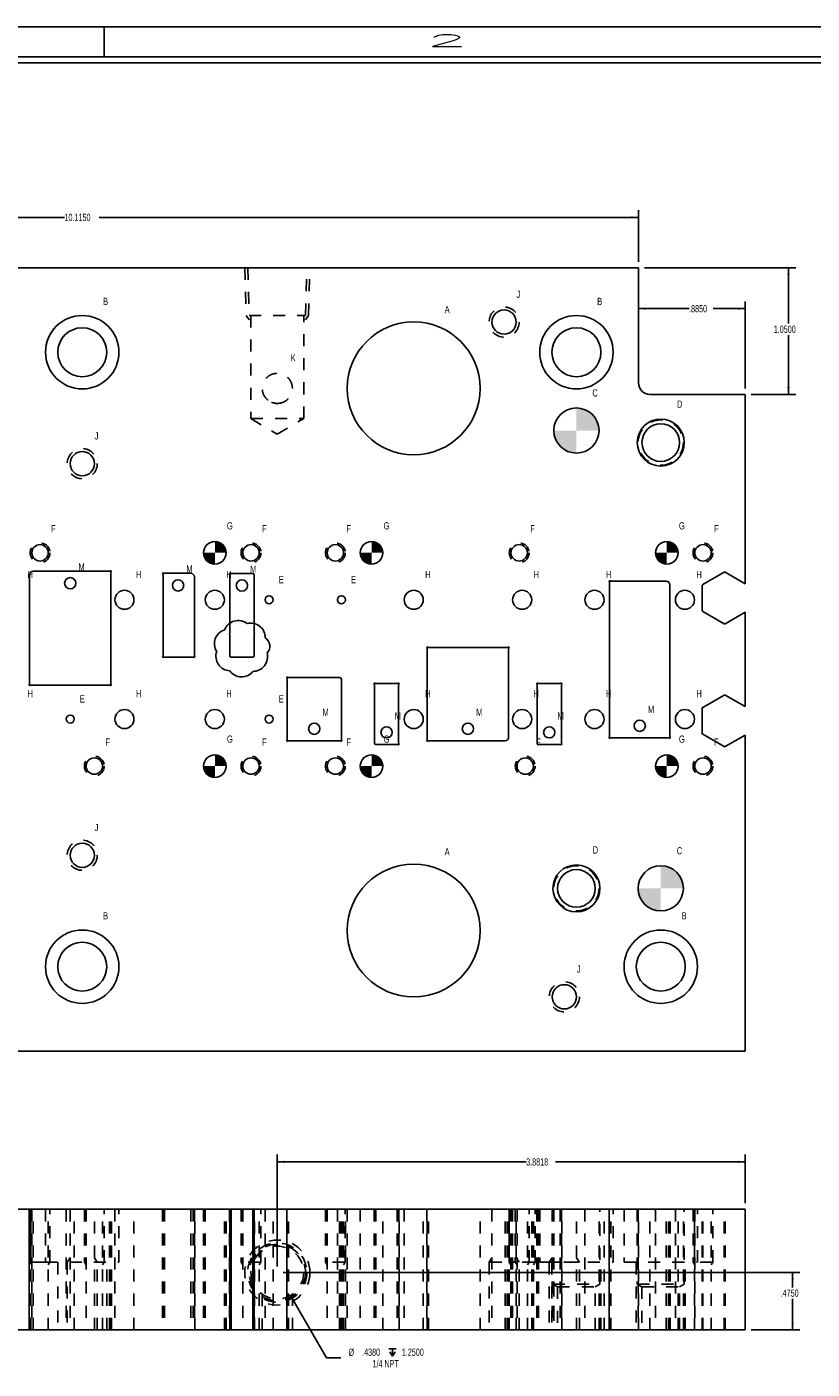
# Model space of a CAD drawing. Header units: inches. Extents: x 1880 to 2363, y -453 to -54.
# Tile 792 of 1056: x 2042 to 2049, y -119 to -108. Entities that reach past the tile are written whole.
import ezdxf

# ---------------------------------------------------------------- set-up
doc = ezdxf.new("R2010")
doc.units = ezdxf.units.IN
doc.header["$LTSCALE"] = 0.5
doc.header["$MEASUREMENT"] = 0
doc.linetypes.add('HIDDEN', pattern=[0.225, 0.15, -0.075])
for name, color, linetype in [('SID-M-D', 42, 'Continuous'), ('SID-M-F', 202, 'Continuous'), ('SID-M-H', 4, 'HIDDEN'), ('SID-M-M', 233, 'Continuous'), ('SID-M-S', 105, 'Continuous'), ('SID-M-S2', 1, 'Continuous')]:
    doc.layers.add(name, color=color, linetype=linetype)
doc.styles.add('R', font='ROMAND.SHX')
doc.styles.add('SLDTEXTSTYLE0', font='TXT', dxfattribs={"width": 0.595745})

# ---------------------------------------------------------------- blocks, each defined once
blk = doc.blocks.new('*U9')
at = {"layer": 'SID-M-S'}
for p, q in [((0, 22.55), (-34, 22.55)), ((-11, 22.55), (-11, 22.3)), ((0, 22.3), (-34, 22.3)), ((0, 22.25), (-34, 22.25))]:
    blk.add_line(p, q, dxfattribs=at)
at = {"layer": 'SID-M-D', "style": 'R', "width": 4}
blk.add_text('2', height=0.1, dxfattribs=at).set_placement((-8.327, 22.386))
blk = doc.blocks.new('SW_SYMBOL_HOLE_DEPTH')
at = {"layer": 'SID-M-D', "color": 0}
for p, q in [((0, 34.4), (31.5, 34.4)), ((3.9, 21.9), (15.7, 3)), ((15.7, 34.4), (15.7, 3)), ((27.6, 21.9), (15.7, 3))]:
    blk.add_line(p, q, dxfattribs=at)

msp = doc.modelspace()

# ---------------------------------------------------------------- hatches: boundary and pattern name
at = {"layer": 'SID-M-F'}
h = msp.add_hatch(color=256, dxfattribs=at)
edge = h.paths.add_edge_path(flags=0)
edge.add_arc((2046.86556, -111.25237), 0.1875, 0, 90)
edge.add_line((2046.86556, -111.06487), (2046.86556, -111.25237))
edge.add_line((2046.86556, -111.25237), (2047.05306, -111.25237))
h = msp.add_hatch(color=256, dxfattribs=at)
edge = h.paths.add_edge_path(flags=0)
edge.add_arc((2046.86556, -111.25237), 0.1875, 180, 270)
edge.add_line((2046.86556, -111.43987), (2046.86556, -111.25237))
edge.add_line((2046.86556, -111.25237), (2046.67806, -111.25237))
h = msp.add_hatch(color=256, dxfattribs=at)
edge = h.paths.add_edge_path(flags=0)
edge.add_arc((2043.86556, -112.26727), 0.09375, 0, 90)
edge.add_line((2043.86556, -112.17352), (2043.86556, -112.26727))
edge.add_line((2043.86556, -112.26727), (2043.95931, -112.26727))
h = msp.add_hatch(color=256, dxfattribs=at)
edge = h.paths.add_edge_path(flags=0)
edge.add_arc((2045.16556, -112.26727), 0.09375, 0, 90)
edge.add_line((2045.16556, -112.17352), (2045.16556, -112.26727))
edge.add_line((2045.16556, -112.26727), (2045.25931, -112.26727))
h = msp.add_hatch(color=256, dxfattribs=at)
edge = h.paths.add_edge_path(flags=0)
edge.add_arc((2047.61556, -112.26727), 0.09375, 0, 90)
edge.add_line((2047.61556, -112.17352), (2047.61556, -112.26727))
edge.add_line((2047.61556, -112.26727), (2047.70931, -112.26727))
h = msp.add_hatch(color=256, dxfattribs=at)
edge = h.paths.add_edge_path(flags=0)
edge.add_arc((2043.86556, -112.26727), 0.09375, 180, 270)
edge.add_line((2043.86556, -112.36102), (2043.86556, -112.26727))
edge.add_line((2043.86556, -112.26727), (2043.77181, -112.26727))
h = msp.add_hatch(color=256, dxfattribs=at)
edge = h.paths.add_edge_path(flags=0)
edge.add_arc((2045.16556, -112.26727), 0.09375, 180, 270)
edge.add_line((2045.16556, -112.36102), (2045.16556, -112.26727))
edge.add_line((2045.16556, -112.26727), (2045.07181, -112.26727))
h = msp.add_hatch(color=256, dxfattribs=at)
edge = h.paths.add_edge_path(flags=0)
edge.add_arc((2047.61556, -112.26727), 0.09375, 180, 270)
edge.add_line((2047.61556, -112.36102), (2047.61556, -112.26727))
edge.add_line((2047.61556, -112.26727), (2047.52181, -112.26727))
h = msp.add_hatch(color=256, dxfattribs=at)
edge = h.paths.add_edge_path(flags=0)
edge.add_arc((2043.86556, -114.03747), 0.09375, 0, 90)
edge.add_line((2043.86556, -113.94372), (2043.86556, -114.03747))
edge.add_line((2043.86556, -114.03747), (2043.95931, -114.03747))
h = msp.add_hatch(color=256, dxfattribs=at)
edge = h.paths.add_edge_path(flags=0)
edge.add_arc((2045.16556, -114.03747), 0.09375, 0, 90)
edge.add_line((2045.16556, -113.94372), (2045.16556, -114.03747))
edge.add_line((2045.16556, -114.03747), (2045.25931, -114.03747))
h = msp.add_hatch(color=256, dxfattribs=at)
edge = h.paths.add_edge_path(flags=0)
edge.add_arc((2047.61556, -114.03747), 0.09375, 0, 90)
edge.add_line((2047.61556, -113.94372), (2047.61556, -114.03747))
edge.add_line((2047.61556, -114.03747), (2047.70931, -114.03747))
h = msp.add_hatch(color=256, dxfattribs=at)
edge = h.paths.add_edge_path(flags=0)
edge.add_arc((2043.86556, -114.03747), 0.09375, 180, 270)
edge.add_line((2043.86556, -114.13122), (2043.86556, -114.03747))
edge.add_line((2043.86556, -114.03747), (2043.77181, -114.03747))
h = msp.add_hatch(color=256, dxfattribs=at)
edge = h.paths.add_edge_path(flags=0)
edge.add_arc((2045.16556, -114.03747), 0.09375, 180, 270)
edge.add_line((2045.16556, -114.13122), (2045.16556, -114.03747))
edge.add_line((2045.16556, -114.03747), (2045.07181, -114.03747))
h = msp.add_hatch(color=256, dxfattribs=at)
edge = h.paths.add_edge_path(flags=0)
edge.add_arc((2047.61556, -114.03747), 0.09375, 180, 270)
edge.add_line((2047.61556, -114.13122), (2047.61556, -114.03747))
edge.add_line((2047.61556, -114.03747), (2047.52181, -114.03747))
h = msp.add_hatch(color=256, dxfattribs=at)
edge = h.paths.add_edge_path(flags=0)
edge.add_arc((2047.56556, -115.05237), 0.1875, 0, 90)
edge.add_line((2047.56556, -114.86487), (2047.56556, -115.05237))
edge.add_line((2047.56556, -115.05237), (2047.75306, -115.05237))
h = msp.add_hatch(color=256, dxfattribs=at)
edge = h.paths.add_edge_path(flags=0)
edge.add_arc((2047.56556, -115.05237), 0.1875, 180, 270)
edge.add_line((2047.56556, -115.23987), (2047.56556, -115.05237))
edge.add_line((2047.56556, -115.05237), (2047.37806, -115.05237))

# ---------------------------------------------------------------- linework, layer by layer
at = {"color": 0, "linetype": 'Continuous', "lineweight": 0}
for centre, radius in [((2046.86556, -111.25237), 0.1875), ((2043.86556, -112.26727), 0.09375), ((2045.16556, -112.26727), 0.09375), ((2047.61556, -112.26727), 0.09375), ((2043.86556, -114.03747), 0.09375), ((2045.16556, -114.03747), 0.09375), ((2047.61556, -114.03747), 0.09375), ((2047.56556, -115.05237), 0.1875)]:
    msp.add_circle(centre, radius, dxfattribs=at)
at = {"layer": 'SID-M-D'}
for p, q in [((2037.26556, -109.4834), (2042.618, -109.4834)), ((2047.38056, -109.4834), (2042.90617, -109.4834)), ((2047.38056, -109.85237), (2047.38056, -109.4234)), ((2047.43056, -109.90237), (2048.68468, -109.90237)), ((2048.62468, -109.90237), (2048.62468, -110.36439)), ((2047.38056, -110.24077), (2047.80014, -110.24077)), ((2048.26556, -110.24077), (2047.99964, -110.24077)), ((2048.26556, -110.90237), (2048.26556, -110.18077)), ((2048.62468, -110.95237), (2048.62468, -110.45964)), ((2048.31556, -110.95237), (2048.68468, -110.95237)), ((2044.38379, -118.19095), (2044.38379, -117.26225)), ((2048.26556, -117.66595), (2048.26556, -117.26225)), ((2044.38379, -117.32225), (2046.44849, -117.32225)), ((2048.26556, -117.32225), (2046.69232, -117.32225)), ((2044.43379, -118.24095), (2048.71926, -118.24095)), ((2048.65926, -118.24095), (2048.65926, -118.36389)), ((2044.49329, -118.43061), (2044.79292, -118.94958)), ((2048.65926, -118.71595), (2048.65926, -118.45914)), ((2048.31556, -118.71595), (2048.71926, -118.71595)), ((2044.79292, -118.94958), (2044.91167, -118.94958))]:
    msp.add_line(p, q, dxfattribs=at)
for points in [[(2047.38056, -109.4834), (2047.32056, -109.47416), (2047.32056, -109.49263)], [(2048.62468, -109.90237), (2048.61545, -109.96237), (2048.63391, -109.96237)], [(2047.38056, -110.24077), (2047.44056, -110.25), (2047.44056, -110.23154)], [(2048.26556, -110.24077), (2048.20556, -110.23154), (2048.20556, -110.25)], [(2048.62468, -110.95237), (2048.63391, -110.89237), (2048.61545, -110.89237)], [(2044.38379, -117.32225), (2044.44379, -117.33148), (2044.44379, -117.31302)], [(2048.26556, -117.32225), (2048.20556, -117.31302), (2048.20556, -117.33148)], [(2048.65926, -118.24095), (2048.65003, -118.30095), (2048.6685, -118.30095)], [(2044.49329, -118.43061), (2044.5153, -118.48718), (2044.53128, -118.47795)], [(2048.65926, -118.71595), (2048.6685, -118.65595), (2048.65003, -118.65595)]]:
    msp.add_solid(points, dxfattribs=at)
at = {"layer": 'SID-M-H'}
for p, q in [((2044.11379, -109.90237), (2044.1256, -110.29687)), ((2044.13798, -109.90237), (2044.14979, -110.29687)), ((2044.61779, -110.29687), (2044.62961, -109.90237)), ((2044.64198, -110.29687), (2044.65379, -109.90237)), ((2044.1256, -110.29687), (2044.15087, -110.33315)), ((2044.14979, -110.29687), (2044.61779, -110.29687)), ((2044.16479, -110.29687), (2044.16479, -111.15237)), ((2044.60279, -111.15237), (2044.60279, -110.29687)), ((2044.61671, -110.33315), (2044.64198, -110.29687)), ((2044.50879, -110.90237), (2044.50869, -110.90748)), ((2044.16479, -111.15237), (2044.60279, -111.15237)), ((2044.16479, -111.15237), (2044.38379, -111.28396)), ((2044.38379, -111.28396), (2044.60279, -111.15237)), ((2042.32418, -117.71595), (2042.32418, -118.71595)), ((2042.32612, -118.71595), (2042.32612, -117.71595)), ((2042.32806, -118.71595), (2042.32806, -117.71595)), ((2042.33356, -117.71595), (2042.33356, -118.15595)), ((2042.3346, -118.71595), (2042.3346, -117.71595)), ((2042.33902, -118.71595), (2042.33902, -117.71595)), ((2042.34756, -117.71595), (2042.34756, -118.71595)), ((2042.35806, -118.71595), (2042.35806, -117.71595)), ((2042.46106, -117.71595), (2042.46106, -118.15595)), ((2042.48356, -118.71595), (2042.48356, -117.71595)), ((2042.49756, -118.15595), (2042.49756, -117.71595)), ((2042.63206, -117.71595), (2042.63206, -118.71595)), ((2042.66506, -117.71595), (2042.66506, -118.71595)), ((2042.69906, -118.71595), (2042.69906, -117.71595)), ((2042.78356, -117.71595), (2042.78356, -118.15595)), ((2042.79756, -117.71595), (2042.79756, -118.71595)), ((2042.86606, -118.71595), (2042.86606, -117.71595)), ((2042.93356, -118.71595), (2042.93356, -117.71595)), ((2042.94756, -118.15595), (2042.94756, -117.71595)), ((2042.99211, -118.71595), (2042.99211, -117.71595)), ((2042.99211, -118.71595), (2042.99211, -117.71595)), ((2042.99653, -118.71595), (2042.99653, -117.71595)), ((2042.99653, -118.71595), (2042.99653, -117.71595)), ((2043.00306, -118.71595), (2043.00306, -117.71595)), ((2043.005, -118.71595), (2043.005, -117.71595)), ((2043.005, -118.71595), (2043.005, -117.71595)), ((2043.00694, -118.71595), (2043.00694, -117.71595)), ((2043.03656, -117.71595), (2043.03656, -118.71595)), ((2043.07006, -118.15595), (2043.07006, -117.71595)), ((2043.19456, -118.71595), (2043.19456, -117.71595)), ((2043.43168, -117.71595), (2043.43168, -118.71595)), ((2043.43362, -117.71595), (2043.43362, -118.71595)), ((2043.43362, -117.71595), (2043.43362, -118.71595)), ((2043.43556, -117.71595), (2043.43556, -118.71595)), ((2043.4421, -117.71595), (2043.4421, -118.71595)), ((2043.4421, -117.71595), (2043.4421, -118.71595)), ((2043.44652, -117.71595), (2043.44652, -118.71595)), ((2043.44652, -117.71595), (2043.44652, -118.71595)), ((2043.66556, -117.71595), (2043.66556, -118.71595)), ((2043.68461, -117.71595), (2043.68461, -118.71595)), ((2043.68903, -117.71595), (2043.68903, -118.71595)), ((2043.69556, -117.71595), (2043.69556, -118.71595)), ((2043.6975, -117.71595), (2043.6975, -118.71595)), ((2043.69944, -118.71595), (2043.69944, -117.71595)), ((2043.77181, -117.71595), (2043.77181, -118.71595)), ((2043.78656, -117.71595), (2043.78656, -118.71595)), ((2043.94456, -118.71595), (2043.94456, -117.71595)), ((2043.95931, -118.71595), (2043.95931, -117.71595)), ((2043.98668, -117.71595), (2043.98668, -118.71595)), ((2043.98862, -117.71595), (2043.98862, -118.71595)), ((2043.98862, -117.71595), (2043.98862, -118.71595)), ((2043.99056, -118.71595), (2043.99056, -117.71595)), ((2043.9971, -117.71595), (2043.9971, -118.71595)), ((2044.00056, -118.71595), (2044.00056, -117.71595)), ((2044.00152, -117.71595), (2044.00152, -118.71595)), ((2044.08356, -117.71595), (2044.08356, -118.15595)), ((2044.09756, -117.71595), (2044.09756, -118.71595)), ((2044.18056, -118.71595), (2044.18056, -117.71595)), ((2044.18056, -117.71595), (2044.18056, -118.71595)), ((2044.19056, -118.71595), (2044.19056, -117.71595)), ((2044.1925, -117.71595), (2044.1925, -118.71595)), ((2044.19444, -118.71595), (2044.19444, -117.71595)), ((2044.23356, -118.71595), (2044.23356, -117.71595)), ((2044.24756, -118.15595), (2044.24756, -117.71595)), ((2044.28206, -117.71595), (2044.28206, -118.71595)), ((2044.34906, -118.71595), (2044.34906, -117.71595)), ((2044.46168, -117.71595), (2044.46168, -118.71595)), ((2044.46362, -118.71595), (2044.46362, -117.71595)), ((2044.46362, -118.71595), (2044.46362, -117.71595)), ((2044.46556, -118.71595), (2044.46556, -117.71595)), ((2044.4721, -118.71595), (2044.4721, -117.71595)), ((2044.4721, -118.71595), (2044.4721, -117.71595)), ((2044.47652, -118.71595), (2044.47652, -117.71595)), ((2044.47652, -118.71595), (2044.47652, -117.71595)), ((2044.78356, -117.71595), (2044.78356, -118.15595)), ((2044.79756, -117.71595), (2044.79756, -118.71595)), ((2044.88206, -117.71595), (2044.88206, -118.71595)), ((2044.90056, -118.71595), (2044.90056, -117.71595)), ((2044.90461, -118.71595), (2044.90461, -117.71595)), ((2044.90903, -118.71595), (2044.90903, -117.71595)), ((2044.91556, -118.71595), (2044.91556, -117.71595)), ((2044.9175, -118.71595), (2044.9175, -117.71595)), ((2044.91944, -118.71595), (2044.91944, -117.71595)), ((2044.93356, -118.71595), (2044.93356, -117.71595)), ((2044.94756, -118.15595), (2044.94756, -117.71595)), ((2044.94906, -118.71595), (2044.94906, -117.71595)), ((2044.96438, -117.71595), (2044.96438, -118.71595)), ((2045.07181, -117.71595), (2045.07181, -118.71595)), ((2045.18668, -117.71595), (2045.18668, -118.71595)), ((2045.18862, -117.71595), (2045.18862, -118.71595)), ((2045.19056, -117.71595), (2045.19056, -118.71595)), ((2045.1971, -117.71595), (2045.1971, -118.71595)), ((2045.20056, -117.71595), (2045.20056, -118.71595)), ((2045.20152, -117.71595), (2045.20152, -118.71595)), ((2045.25931, -118.71595), (2045.25931, -117.71595)), ((2045.37961, -117.71595), (2045.37961, -118.71595)), ((2045.37961, -117.71595), (2045.37961, -118.71595)), ((2045.38403, -117.71595), (2045.38403, -118.71595)), ((2045.38403, -117.71595), (2045.38403, -118.71595)), ((2045.39056, -117.71595), (2045.39056, -118.71595)), ((2045.3925, -117.71595), (2045.3925, -118.71595)), ((2045.3925, -117.71595), (2045.3925, -118.71595)), ((2045.39444, -118.71595), (2045.39444, -117.71595)), ((2045.43656, -117.71595), (2045.43656, -118.71595)), ((2045.59456, -118.71595), (2045.59456, -117.71595)), ((2045.62418, -117.71595), (2045.62418, -118.71595)), ((2045.62612, -118.71595), (2045.62612, -117.71595)), ((2045.62612, -118.71595), (2045.62612, -117.71595)), ((2045.62806, -118.71595), (2045.62806, -117.71595)), ((2045.6346, -118.71595), (2045.6346, -117.71595)), ((2045.6346, -118.71595), (2045.6346, -117.71595)), ((2045.63902, -118.71595), (2045.63902, -117.71595)), ((2045.63902, -118.71595), (2045.63902, -117.71595)), ((2046.06674, -118.71595), (2046.06674, -117.71595)), ((2046.16506, -117.71595), (2046.16506, -118.71595)), ((2046.27306, -118.71595), (2046.27306, -117.71595)), ((2046.29211, -118.71595), (2046.29211, -117.71595)), ((2046.29653, -118.71595), (2046.29653, -117.71595)), ((2046.30306, -118.71595), (2046.30306, -117.71595)), ((2046.305, -118.71595), (2046.305, -117.71595)), ((2046.30694, -118.71595), (2046.30694, -117.71595)), ((2046.30856, -117.71595), (2046.30856, -118.15595)), ((2046.32256, -117.71595), (2046.32256, -118.71595)), ((2046.33656, -117.71595), (2046.33656, -118.71595)), ((2046.35856, -117.71595), (2046.35856, -118.15595)), ((2046.36606, -118.71595), (2046.36606, -117.71595)), ((2046.37256, -117.71595), (2046.37256, -118.71595)), ((2046.45856, -118.71595), (2046.45856, -117.71595)), ((2046.47256, -118.15595), (2046.47256, -117.71595)), ((2046.49456, -118.71595), (2046.49456, -117.71595)), ((2046.50856, -118.71595), (2046.50856, -117.71595)), ((2046.52256, -118.15595), (2046.52256, -117.71595)), ((2046.53668, -117.71595), (2046.53668, -118.71595)), ((2046.53862, -117.71595), (2046.53862, -118.71595)), ((2046.54056, -117.71595), (2046.54056, -118.71595)), ((2046.5471, -117.71595), (2046.5471, -118.71595)), ((2046.55056, -117.71595), (2046.55056, -118.71595)), ((2046.55152, -117.71595), (2046.55152, -118.71595)), ((2046.56106, -117.71595), (2046.56106, -118.15595)), ((2046.66506, -117.71595), (2046.66506, -118.71595)), ((2046.67056, -117.71595), (2046.67056, -118.33595)), ((2046.67806, -117.71595), (2046.67806, -118.71595)), ((2046.72961, -117.71595), (2046.72961, -118.71595)), ((2046.72961, -117.71595), (2046.72961, -118.71595)), ((2046.73403, -117.71595), (2046.73403, -118.71595)), ((2046.73403, -117.71595), (2046.73403, -118.71595)), ((2046.74056, -117.71595), (2046.74056, -118.71595)), ((2046.7425, -117.71595), (2046.7425, -118.71595)), ((2046.7425, -117.71595), (2046.7425, -118.71595)), ((2046.74444, -118.71595), (2046.74444, -117.71595)), ((2046.86606, -118.71595), (2046.86606, -117.71595)), ((2046.93656, -117.71595), (2046.93656, -118.71595)), ((2047.05306, -118.71595), (2047.05306, -117.71595)), ((2047.06056, -118.33595), (2047.06056, -117.71595)), ((2047.09456, -118.71595), (2047.09456, -117.71595)), ((2047.13668, -117.71595), (2047.13668, -118.71595)), ((2047.13862, -118.71595), (2047.13862, -117.71595)), ((2047.13862, -118.71595), (2047.13862, -117.71595)), ((2047.14056, -118.71595), (2047.14056, -117.71595)), ((2047.1471, -118.71595), (2047.1471, -117.71595)), ((2047.1471, -118.71595), (2047.1471, -117.71595)), ((2047.15152, -118.71595), (2047.15152, -117.71595)), ((2047.15152, -118.71595), (2047.15152, -117.71595)), ((2047.17006, -118.15595), (2047.17006, -117.71595)), ((2047.26106, -117.71595), (2047.26106, -118.15595)), ((2047.37056, -117.71595), (2047.37056, -118.33595)), ((2047.37806, -117.71595), (2047.37806, -118.71595)), ((2047.38056, -118.71595), (2047.38056, -117.71595)), ((2047.47556, -118.71595), (2047.47556, -117.71595)), ((2047.52181, -117.71595), (2047.52181, -118.71595)), ((2047.61056, -118.71595), (2047.61056, -117.71595)), ((2047.62961, -118.71595), (2047.62961, -117.71595)), ((2047.63403, -118.71595), (2047.63403, -117.71595)), ((2047.64056, -118.71595), (2047.64056, -117.71595)), ((2047.6425, -118.71595), (2047.6425, -117.71595)), ((2047.64444, -118.71595), (2047.64444, -117.71595)), ((2047.68656, -117.71595), (2047.68656, -118.71595)), ((2047.70931, -118.71595), (2047.70931, -117.71595)), ((2047.75306, -118.71595), (2047.75306, -117.71595)), ((2047.76056, -118.33595), (2047.76056, -117.71595)), ((2047.83356, -117.71595), (2047.83356, -118.15595)), ((2047.84456, -118.71595), (2047.84456, -117.71595)), ((2047.84756, -117.71595), (2047.84756, -118.71595)), ((2047.87006, -118.15595), (2047.87006, -117.71595)), ((2047.90806, -118.71595), (2047.90806, -117.71595)), ((2047.91306, -118.71595), (2047.91306, -117.71595)), ((2047.91306, -118.71595), (2047.91306, -117.71595)), ((2047.91306, -118.71595), (2047.91306, -117.71595)), ((2047.91306, -118.71595), (2047.91306, -117.71595)), ((2047.98356, -118.71595), (2047.98356, -117.71595)), ((2047.99756, -118.15595), (2047.99756, -117.71595)), ((2048.09056, -118.71595), (2048.09056, -117.71595)), ((2048.09056, -118.71595), (2048.09056, -117.71595)), ((2048.09056, -118.71595), (2048.09056, -117.71595)), ((2048.09056, -118.71595), (2048.09056, -117.71595)), ((2048.10056, -118.71595), (2048.10056, -117.71595)), ((2048.10056, -118.71595), (2048.10056, -117.71595)), ((2048.10056, -118.71595), (2048.10056, -117.71595)), ((2048.10056, -118.71595), (2048.10056, -117.71595)), ((2042.33356, -118.15595), (2042.34756, -118.17695)), ((2042.46106, -118.15595), (2042.44694, -118.15595)), ((2042.46106, -118.15595), (2043.07006, -118.15595)), ((2042.48356, -118.17695), (2042.49756, -118.15595)), ((2042.56256, -118.15595), (2042.56256, -118.71595)), ((2042.66506, -118.1192), (2042.64056, -118.15595)), ((2042.64056, -118.15595), (2042.64056, -118.71595)), ((2042.78356, -118.15595), (2042.79756, -118.17695)), ((2042.89056, -118.15595), (2042.86606, -118.1192)), ((2042.89056, -118.71595), (2042.89056, -118.15595)), ((2042.93356, -118.17695), (2042.94756, -118.15595)), ((2042.96856, -118.71595), (2042.96856, -118.15595)), ((2044.08356, -118.15595), (2044.09756, -118.17695)), ((2044.23356, -118.17695), (2044.24756, -118.15595)), ((2044.24756, -118.15595), (2044.24132, -118.15595)), ((2044.78356, -118.15595), (2044.79756, -118.17695)), ((2044.93356, -118.17695), (2044.94756, -118.15595)), ((2044.94756, -118.15595), (2044.94132, -118.15595)), ((2046.16506, -118.1192), (2046.14056, -118.15595)), ((2046.14056, -118.15595), (2046.14056, -118.71595)), ((2046.14056, -118.15595), (2046.14734, -118.15595)), ((2046.30856, -118.15595), (2046.32256, -118.17695)), ((2046.35856, -118.15595), (2046.33258, -118.15595)), ((2046.35856, -118.15595), (2046.37256, -118.17695)), ((2046.39056, -118.15595), (2046.36606, -118.1192)), ((2046.39056, -118.71595), (2046.39056, -118.15595)), ((2046.45856, -118.17695), (2046.47256, -118.15595)), ((2046.50856, -118.17695), (2046.52256, -118.15595)), ((2046.52256, -118.15595), (2046.51632, -118.15595)), ((2046.56106, -118.15595), (2047.17006, -118.15595)), ((2046.66506, -118.1192), (2046.64056, -118.15595)), ((2046.64056, -118.15595), (2046.64056, -118.71595)), ((2046.64056, -118.15595), (2046.64734, -118.15595)), ((2046.66256, -118.15595), (2046.66256, -118.71595)), ((2046.89056, -118.15595), (2046.86606, -118.1192)), ((2046.89056, -118.71595), (2046.89056, -118.15595)), ((2047.06856, -118.71595), (2047.06856, -118.15595)), ((2047.26106, -118.15595), (2047.87006, -118.15595)), ((2047.36256, -118.15595), (2047.36256, -118.71595)), ((2047.76856, -118.71595), (2047.76856, -118.15595)), ((2047.83356, -118.15595), (2047.84756, -118.17695)), ((2047.98356, -118.17695), (2047.99756, -118.15595)), ((2047.99756, -118.15595), (2047.99132, -118.15595)), ((2044.25879, -118.42083), (2044.25879, -118.71595)), ((2044.50879, -118.71595), (2044.50879, -118.42105)), ((2046.67056, -118.33595), (2047.06056, -118.33595)), ((2046.67056, -118.33595), (2046.70931, -118.35832)), ((2046.67806, -118.34028), (2046.67806, -118.71595)), ((2046.70931, -118.35832), (2047.02181, -118.35832)), ((2046.70931, -118.35832), (2046.70931, -118.71595)), ((2047.02181, -118.35832), (2047.06056, -118.33595)), ((2047.02181, -118.71595), (2047.02181, -118.35832)), ((2047.05306, -118.71595), (2047.05306, -118.34028)), ((2047.37056, -118.33595), (2047.76056, -118.33595)), ((2047.37056, -118.33595), (2047.40931, -118.35832)), ((2047.40931, -118.35832), (2047.72181, -118.35832)), ((2047.40931, -118.35832), (2047.40931, -118.71595)), ((2047.72181, -118.35832), (2047.76056, -118.33595)), ((2047.72181, -118.71595), (2047.72181, -118.35832))]:
    msp.add_line(p, q, dxfattribs=at)
for centre, radius in [((2046.26556, -110.35237), 0.125), ((2047.56556, -111.35237), 0.1875), ((2042.76556, -111.52737), 0.125), ((2042.41556, -112.26727), 0.082), ((2044.16556, -112.26727), 0.082), ((2044.86556, -112.26727), 0.082), ((2046.39056, -112.26727), 0.082), ((2047.91556, -112.26727), 0.082), ((2042.86556, -114.03747), 0.082), ((2044.16556, -114.03747), 0.082), ((2044.86556, -114.03747), 0.082), ((2046.44056, -114.03747), 0.082), ((2047.91556, -114.03747), 0.082), ((2042.76556, -114.77737), 0.125), ((2046.86556, -115.05237), 0.1875), ((2046.76556, -115.95237), 0.125), ((2044.38379, -118.24095), 0.27), ((2044.38379, -118.24095), 0.24581), ((2044.38379, -118.24095), 0.234), ((2044.38379, -118.24095), 0.219)]:
    msp.add_circle(centre, radius, dxfattribs=at)
msp.add_arc((2044.38379, -110.90237), 0.125, 248.022767, 291.027122, dxfattribs=at)
for points, knots in [([(2044.38379, -111.02737), (2044.37534, -111.02737), (2044.36706, -111.02652), (2044.35082, -111.02323), (2044.34279, -111.02074), (2044.32018, -111.01121), (2044.3066, -111.00197), (2044.28972, -110.98507), (2044.28458, -110.97883), (2044.27562, -110.96553), (2044.27181, -110.9585), (2044.2655, -110.94359), (2044.263, -110.9356), (2044.25968, -110.91937), (2044.25881, -110.91108), (2044.25877, -110.89417), (2044.25961, -110.88588), (2044.26287, -110.86963), (2044.26533, -110.86164), (2044.27161, -110.84663), (2044.27547, -110.83947), (2044.28444, -110.82609), (2044.28949, -110.81993), (2044.30075, -110.8086), (2044.30701, -110.80341), (2044.3203, -110.7944), (2044.32737, -110.79053), (2044.34244, -110.78412), (2044.35046, -110.78162), (2044.36663, -110.77828), (2044.3749, -110.7774), (2044.39182, -110.77734), (2044.40013, -110.77817), (2044.41642, -110.78142), (2044.42447, -110.78389), (2044.44715, -110.79338), (2044.46078, -110.80261), (2044.47772, -110.81951), (2044.48289, -110.82576), (2044.49186, -110.83905), (2044.49569, -110.84608), (2044.50204, -110.86104), (2044.50455, -110.86903), (2044.50789, -110.88526), (2044.50877, -110.89363), (2044.50881, -110.9105), (2044.50799, -110.91879), (2044.50472, -110.9351), (2044.50225, -110.94309), (2044.49597, -110.95812), (2044.49209, -110.96531), (2044.48312, -110.97868), (2044.47806, -110.98484), (2044.46677, -110.9962), (2044.4605, -111.00139), (2044.4472, -111.01039), (2044.44011, -111.01427), (2044.42495, -111.02069), (2044.41696, -111.02317), (2044.4007, -111.0265), (2044.39224, -111.02737), (2044.38379, -111.02737)], [0, 0, 0, 0, 0.03125, 0.03125, 0.0625, 0.0625, 0.125, 0.125, 0.15625, 0.15625, 0.1875, 0.1875, 0.21875, 0.21875, 0.25, 0.25, 0.28125, 0.28125, 0.3125, 0.3125, 0.34375, 0.34375, 0.375, 0.375, 0.40625, 0.40625, 0.4375, 0.4375, 0.46875, 0.46875, 0.5, 0.5, 0.53125, 0.53125, 0.5625, 0.5625, 0.625, 0.625, 0.65625, 0.65625, 0.6875, 0.6875, 0.71875, 0.71875, 0.75, 0.75, 0.78125, 0.78125, 0.8125, 0.8125, 0.84375, 0.84375, 0.875, 0.875, 0.90625, 0.90625, 0.9375, 0.9375, 0.96875, 0.96875, 1, 1, 1, 1]), ([(2042.44694, -118.15595), (2042.41556, -118.15595), (2042.38418, -118.15595), (2042.35758, -118.15595), (2042.33981, -118.15595), (2042.33356, -118.15595), (2042.33479, -118.15595), (2042.33356, -118.15595)], [0, 0, 0, 0, 0.19997253, 0.3999794, 0.59998627, 0.79999313, 1, 1, 1, 1]), ([(2044.24131, -118.15595), (2044.22355, -118.15595), (2044.19694, -118.15595), (2044.16556, -118.15595), (2044.13418, -118.15595), (2044.10758, -118.15595), (2044.08981, -118.15595), (2044.08356, -118.15595), (2044.0848, -118.15595), (2044.08356, -118.15595)], [0, 0, 0, 0, 0.14283235, 0.28569362, 0.4285549, 0.57141617, 0.71427745, 0.85713872, 1, 1, 1, 1]), ([(2044.9413, -118.15595), (2044.92355, -118.15595), (2044.89694, -118.15595), (2044.86556, -118.15595), (2044.83418, -118.15595), (2044.80758, -118.15595), (2044.78981, -118.15595), (2044.78356, -118.15595), (2044.7848, -118.15595), (2044.78356, -118.15595)], [0, 0, 0, 0, 0.14281789, 0.28568157, 0.42854526, 0.57140894, 0.71427263, 0.85713631, 1, 1, 1, 1]), ([(2046.14733, -118.15595), (2046.16692, -118.15595), (2046.1972, -118.15595), (2046.23488, -118.15595), (2046.27589, -118.15595), (2046.30856, -118.15595), (2046.29776, -118.15595), (2046.30856, -118.15595)], [0, 0, 0, 0, 0.20778257, 0.41553955, 0.62329653, 0.83105351, 1, 1, 1, 1]), ([(2046.33258, -118.15595), (2046.31481, -118.15595), (2046.30856, -118.15595), (2046.30968, -118.15595), (2046.30856, -118.15595)], [0, 0, 0, 0, 0.49999162, 1, 1, 1, 1]), ([(2046.51631, -118.15595), (2046.49855, -118.15595), (2046.47194, -118.15595), (2046.44056, -118.15595), (2046.40918, -118.15595), (2046.38258, -118.15595), (2046.36481, -118.15595), (2046.35856, -118.15595), (2046.3598, -118.15595), (2046.35856, -118.15595)], [0, 0, 0, 0, 0.14283521, 0.28569601, 0.42855681, 0.5714176, 0.7142784, 0.8571392, 1, 1, 1, 1]), ([(2046.64733, -118.15595), (2046.66692, -118.15595), (2046.6972, -118.15595), (2046.73488, -118.15595), (2046.77589, -118.15595), (2046.81578, -118.15595), (2046.85022, -118.15595), (2046.8755, -118.15595), (2046.88886, -118.15595), (2046.89056, -118.15595), (2046.89022, -118.15595), (2046.89056, -118.15595)], [0, 0, 0, 0, 0.1176323, 0.23525445, 0.35287661, 0.47049876, 0.58812091, 0.70574306, 0.82336521, 0.94098737, 1, 1, 1, 1]), ([(2047.99132, -118.15595), (2047.97355, -118.15595), (2047.94694, -118.15595), (2047.91556, -118.15595), (2047.88418, -118.15595), (2047.87006, -118.15595), (2047.87468, -118.15595), (2047.87006, -118.15595)], [0, 0, 0, 0, 0.22218791, 0.44440111, 0.66661431, 0.88882751, 1, 1, 1, 1]), ([(2044.25888, -118.42083), (2044.25986, -118.4215), (2044.26183, -118.42284), (2044.2753, -118.43187), (2044.29004, -118.4385), (2044.29688, -118.44158)], [0, 0, 0, 0, 0.34538285, 0.69628889, 1, 1, 1, 1]), ([(2044.44513, -118.45067), (2044.44793, -118.45), (2044.46295, -118.44641), (2044.48468, -118.4356), (2044.50297, -118.42499), (2044.51017, -118.41983), (2044.50851, -118.42096), (2044.50837, -118.42105)], [0, 0, 0, 0, 0.06972236, 0.37369752, 0.71102931, 0.97625829, 1, 1, 1, 1])]:
    msp.add_open_spline(points, degree=3, knots=knots, dxfattribs=at)
at = {"layer": 'SID-M-M'}
for centre in [(2042.66556, -112.51987), (2043.56056, -112.53737), (2044.09056, -112.53871), (2044.69056, -113.72737), (2045.29056, -113.75737), (2045.96556, -113.72737), (2046.64056, -113.75737), (2047.39056, -113.70237)]:
    msp.add_circle(centre, 0.04688, dxfattribs=at)
at = {"layer": 'SID-M-S'}
for p, q in [((2047.38056, -109.90237), (2037.26556, -109.90237)), ((2047.38056, -109.90237), (2047.38056, -110.85737)), ((2047.47556, -110.95237), (2048.26556, -110.95237)), ((2048.26556, -112.52401), (2048.26556, -110.95237)), ((2042.32806, -112.44987), (2042.32806, -113.35392)), ((2042.99211, -112.41987), (2042.35806, -112.41987)), ((2043.00306, -113.35392), (2043.00306, -112.43083)), ((2043.43556, -112.44833), (2043.43556, -113.12142)), ((2043.66556, -112.43737), (2043.44652, -112.43737)), ((2043.69556, -113.12142), (2043.69556, -112.46737)), ((2043.99056, -112.44967), (2043.99056, -112.93275)), ((2044.18056, -112.43871), (2044.00152, -112.43871)), ((2044.19056, -112.93275), (2044.19056, -112.44871)), ((2047.14056, -112.51333), (2047.14056, -113.79142)), ((2047.61056, -112.50237), (2047.15152, -112.50237)), ((2048.09056, -112.42875), (2047.91306, -112.53123)), ((2048.26556, -112.52401), (2048.10056, -112.42875)), ((2047.64056, -113.79142), (2047.64056, -112.53237)), ((2047.90806, -112.53989), (2047.90806, -112.74485)), ((2047.91306, -112.75351), (2048.09056, -112.85599)), ((2048.10056, -112.85599), (2048.26556, -112.76073)), ((2048.26556, -113.54401), (2048.26556, -112.76073)), ((2043.99056, -112.9472), (2043.99056, -113.12237)), ((2044.19056, -113.12237), (2044.19056, -112.9472)), ((2045.62806, -113.06333), (2045.62806, -113.81642)), ((2046.29211, -113.05237), (2045.63902, -113.05237)), ((2046.30306, -113.79737), (2046.30306, -113.06333)), ((2043.44652, -113.13237), (2043.68461, -113.13237)), ((2044.00056, -113.13237), (2044.18056, -113.13237)), ((2042.33902, -113.36487), (2042.99211, -113.36487)), ((2044.46556, -113.31333), (2044.46556, -113.81642)), ((2044.90056, -113.30237), (2044.47652, -113.30237)), ((2044.91556, -113.81642), (2044.91556, -113.31737)), ((2045.19056, -113.36333), (2045.19056, -113.84737)), ((2045.37961, -113.35237), (2045.20152, -113.35237)), ((2045.39056, -113.84642), (2045.39056, -113.36333)), ((2046.54056, -113.36333), (2046.54056, -113.84737)), ((2046.72961, -113.35237), (2046.55152, -113.35237)), ((2046.74056, -113.84642), (2046.74056, -113.36333)), ((2048.09056, -113.44875), (2047.91306, -113.55123)), ((2048.10056, -113.44875), (2048.26556, -113.54401)), ((2047.90806, -113.55989), (2047.90806, -113.76485)), ((2044.47652, -113.82737), (2044.90461, -113.82737)), ((2045.63902, -113.82737), (2046.27306, -113.82737)), ((2047.15152, -113.80237), (2047.62961, -113.80237)), ((2047.91306, -113.77351), (2048.09056, -113.87599)), ((2048.10056, -113.87599), (2048.26556, -113.78073)), ((2048.26556, -116.40237), (2048.26556, -113.78073)), ((2045.20056, -113.85737), (2045.37961, -113.85737)), ((2046.55056, -113.85737), (2046.72961, -113.85737)), ((2038.15056, -116.40237), (2048.26556, -116.40237)), ((2038.15056, -117.71595), (2048.26556, -117.71595)), ((2048.26556, -117.71595), (2048.26556, -118.71595)), ((2038.15056, -118.71595), (2048.26556, -118.71595))]:
    msp.add_line(p, q, dxfattribs=at)
for centre, radius in [((2046.26556, -110.35237), 0.1005), ((2042.76556, -110.60237), 0.3045), ((2042.76556, -110.60237), 0.203), ((2045.51556, -110.90237), 0.55118), ((2046.86556, -110.60237), 0.3045), ((2046.86556, -110.60237), 0.203), ((2046.86556, -111.25237), 0.1875), ((2047.56556, -111.35237), 0.195), ((2047.56556, -111.35237), 0.15625), ((2042.76556, -111.52737), 0.1005), ((2043.86556, -112.26727), 0.09375), ((2045.16556, -112.26727), 0.09375), ((2047.61556, -112.26727), 0.09375), ((2042.41556, -112.26727), 0.068), ((2044.16556, -112.26727), 0.068), ((2044.86556, -112.26727), 0.068), ((2046.39056, -112.26727), 0.068), ((2047.91556, -112.26727), 0.068), ((2043.11556, -112.65737), 0.079), ((2043.86556, -112.65737), 0.079), ((2044.31556, -112.65737), 0.0335), ((2044.91556, -112.65737), 0.0335), ((2045.51556, -112.65737), 0.079), ((2046.41556, -112.65737), 0.079), ((2047.01556, -112.65737), 0.079), ((2047.76556, -112.65737), 0.079), ((2042.66556, -113.64737), 0.0335), ((2043.11556, -113.64737), 0.079), ((2043.86556, -113.64737), 0.079), ((2044.31556, -113.64737), 0.0335), ((2045.51556, -113.64737), 0.079), ((2046.41556, -113.64737), 0.079), ((2047.01556, -113.64737), 0.079), ((2047.76556, -113.64737), 0.079), ((2043.86556, -114.03747), 0.09375), ((2045.16556, -114.03747), 0.09375), ((2047.61556, -114.03747), 0.09375), ((2042.86556, -114.03747), 0.068), ((2044.16556, -114.03747), 0.068), ((2044.86556, -114.03747), 0.068), ((2046.44056, -114.03747), 0.068), ((2047.91556, -114.03747), 0.068), ((2042.76556, -114.77737), 0.1005), ((2045.51556, -115.40237), 0.55118), ((2046.86556, -115.05237), 0.195), ((2046.86556, -115.05237), 0.15625), ((2047.56556, -115.05237), 0.1875), ((2042.76556, -115.70237), 0.3045), ((2047.56556, -115.70237), 0.3045), ((2042.76556, -115.70237), 0.203), ((2047.56556, -115.70237), 0.203), ((2046.76556, -115.95237), 0.1005)]:
    msp.add_circle(centre, radius, dxfattribs=at)
for centre, radius, start, end in [((2047.47556, -110.85737), 0.095, 180, 270), ((2042.35806, -112.44987), 0.03, 90, 180), ((2042.99211, -112.41387), 0.006, 270, 317.407727), ((2043.00094, -112.42199), 0.006, 312.592273, 137.407727), ((2043.00906, -112.43083), 0.006, 132.592273, 180), ((2043.43768, -112.43949), 0.006, 42.592273, 227.407727), ((2043.42956, -112.44833), 0.006, 0, 47.407727), ((2043.44652, -112.43137), 0.006, 222.592273, 270), ((2043.66556, -112.46737), 0.03, 0, 90), ((2043.99268, -112.44083), 0.006, 42.592273, 227.407727), ((2043.98456, -112.44967), 0.006, 0, 47.407727), ((2044.00152, -112.43271), 0.006, 222.592273, 270), ((2044.18056, -112.44871), 0.01, 0, 90), ((2047.14268, -112.50449), 0.006, 42.592273, 227.407727), ((2047.13456, -112.51333), 0.006, 0, 47.407727), ((2047.15152, -112.49637), 0.006, 222.592273, 270), ((2047.61056, -112.53237), 0.03, 0, 90), ((2048.09556, -112.43741), 0.01, 60, 120), ((2047.91806, -112.53989), 0.01, 120, 180), ((2047.91806, -112.74485), 0.01, 180, 240), ((2043.99268, -112.94159), 0.006, 132.592273, 249.295189), ((2043.98456, -112.93275), 0.006, 312.592273, 0), ((2044.19656, -112.93275), 0.006, 180, 227.407727), ((2044.18844, -112.94159), 0.006, 290.704811, 47.407727), ((2048.09556, -112.84733), 0.01, 240, 300), ((2045.63018, -113.05449), 0.006, 42.592273, 227.407727), ((2045.62206, -113.06333), 0.006, 0, 47.407727), ((2045.63902, -113.04637), 0.006, 222.592273, 270), ((2046.29211, -113.04637), 0.006, 270, 317.407727), ((2046.30094, -113.05449), 0.006, 312.592273, 137.407727), ((2046.30906, -113.06333), 0.006, 132.592273, 180), ((2043.43768, -113.13025), 0.006, 132.592273, 317.407727), ((2043.42956, -113.12142), 0.006, 312.592273, 0), ((2043.44652, -113.13837), 0.006, 90, 137.407727), ((2043.68461, -113.13837), 0.006, 42.592273, 90), ((2043.69344, -113.13025), 0.006, 222.592273, 47.407727), ((2043.70156, -113.12142), 0.006, 180, 227.407727), ((2044.00056, -113.12237), 0.01, 180, 270), ((2044.18056, -113.12237), 0.01, 270, 0), ((2044.46768, -113.30449), 0.006, 42.592273, 227.407727), ((2042.33018, -113.36275), 0.006, 132.592273, 317.407727), ((2042.32206, -113.35392), 0.006, 312.592273, 0), ((2042.33902, -113.37087), 0.006, 90, 137.407727), ((2042.99211, -113.37087), 0.006, 42.592273, 90), ((2043.00094, -113.36275), 0.006, 222.592273, 47.407727), ((2043.00906, -113.35392), 0.006, 180, 227.407727), ((2044.45956, -113.31333), 0.006, 0, 47.407727), ((2044.47652, -113.29637), 0.006, 222.592273, 270), ((2044.90056, -113.31737), 0.015, 0, 90), ((2045.19268, -113.35449), 0.006, 42.592273, 227.407727), ((2045.18456, -113.36333), 0.006, 0, 47.407727), ((2045.20152, -113.34637), 0.006, 222.592273, 270), ((2045.37961, -113.34637), 0.006, 270, 317.407727), ((2045.38844, -113.35449), 0.006, 312.592273, 137.407727), ((2045.39656, -113.36333), 0.006, 132.592273, 180), ((2046.54268, -113.35449), 0.006, 42.592273, 227.407727), ((2046.53456, -113.36333), 0.006, 0, 47.407727), ((2046.55152, -113.34637), 0.006, 222.592273, 270), ((2046.72961, -113.34637), 0.006, 270, 317.407727), ((2046.73844, -113.35449), 0.006, 312.592273, 137.407727), ((2046.74656, -113.36333), 0.006, 132.592273, 180), ((2048.09556, -113.45741), 0.01, 60, 120), ((2047.91806, -113.55989), 0.01, 120, 180), ((2044.46768, -113.82525), 0.006, 132.592273, 317.407727), ((2044.45956, -113.81642), 0.006, 312.592273, 0), ((2044.47652, -113.83337), 0.006, 90, 137.407727), ((2044.90461, -113.83337), 0.006, 42.592273, 90), ((2044.91344, -113.82525), 0.006, 222.592273, 47.407727), ((2044.92156, -113.81642), 0.006, 180, 227.407727), ((2045.20056, -113.84737), 0.01, 180, 270), ((2045.38844, -113.85525), 0.006, 222.592273, 47.407727), ((2045.39656, -113.84642), 0.006, 180, 227.407727), ((2045.63018, -113.82525), 0.006, 132.592273, 317.407727), ((2045.62206, -113.81642), 0.006, 312.592273, 0), ((2045.63902, -113.83337), 0.006, 90, 137.407727), ((2046.27306, -113.79737), 0.03, 270, 0), ((2046.55056, -113.84737), 0.01, 180, 270), ((2046.73844, -113.85525), 0.006, 222.592273, 47.407727), ((2046.74656, -113.84642), 0.006, 180, 227.407727), ((2047.14268, -113.80025), 0.006, 132.592273, 317.407727), ((2047.13456, -113.79142), 0.006, 312.592273, 0), ((2047.15152, -113.80837), 0.006, 90, 137.407727), ((2047.62961, -113.80837), 0.006, 42.592273, 90), ((2047.63844, -113.80025), 0.006, 222.592273, 47.407727), ((2047.64656, -113.79142), 0.006, 180, 227.407727), ((2047.91806, -113.76485), 0.01, 180, 240), ((2045.37961, -113.86337), 0.006, 42.592273, 90), ((2046.72961, -113.86337), 0.006, 42.592273, 90), ((2048.09556, -113.86733), 0.01, 240, 300)]:
    msp.add_arc(centre, radius, start, end, dxfattribs=at)
at = {"layer": 'SID-M-S2'}
msp.add_lwpolyline([(2044.28307, -112.97418, 0.5), (2044.13248, -112.85408, 0.5), (2043.94704, -112.90614, 0.5), (2043.88093, -113.08705, 0.5), (2043.98914, -113.2464, 0.5), (2044.18168, -113.25168, 0.5), (2044.29846, -113.09851, 0.5)], format="xyb", close=True, dxfattribs=at)

# ---------------------------------------------------------------- block references
at = {"layer": 'SID-M-D'}
msp.add_blockref('*U9', (2053.94783, -130.452), dxfattribs=at)
at = {"layer": 'SID-M-D', "xscale": 0.001946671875, "yscale": 0.001946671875, "zscale": 0.001946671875}
msp.add_blockref('SW_SYMBOL_HOLE_DEPTH', (2045.30849, -118.94172), dxfattribs=at)

# ---------------------------------------------------------------- texts
at = {"layer": 'SID-M-D', "style": 'SLDTEXTSTYLE0', "width": 0.75}
for s, p in [('B', (2042.93811, -110.21032)), ('J', (2046.36834, -110.15202)), ('B', (2047.03811, -110.21032)), ('A', (2045.77248, -110.27852)), ('K', (2044.49495, -110.679)), ('C', (2046.9981, -110.97027)), ('D', (2047.70066, -111.06322)), ('J', (2042.86834, -111.32702)), ('F', (2042.50723, -112.09746)), ('G', (2043.96603, -112.07326)), ('F', (2044.25723, -112.09746)), ('F', (2044.95723, -112.09746)), ('G', (2045.26603, -112.07326)), ('F', (2046.48223, -112.09746)), ('G', (2047.71603, -112.07326)), ('F', (2048.00723, -112.09746)), ('M', (2042.73397, -112.41396)), ('M', (2043.62897, -112.43146)), ('M', (2044.15897, -112.4328)), ('H', (2042.31099, -112.47722)), ('H', (2043.21099, -112.47722)), ('H', (2043.96099, -112.47722)), ('E', (2044.39543, -112.51998)), ('E', (2044.99543, -112.51998)), ('H', (2045.61099, -112.47722)), ('H', (2046.51099, -112.47722)), ('H', (2047.11099, -112.47722)), ('H', (2047.86099, -112.47722)), ('H', (2042.31099, -113.46722)), ('H', (2043.21099, -113.46722)), ('H', (2043.96099, -113.46722)), ('H', (2045.61099, -113.46722)), ('H', (2046.51099, -113.46722)), ('H', (2047.11099, -113.46722)), ('H', (2047.86099, -113.46722)), ('E', (2042.74543, -113.50998)), ('E', (2044.39543, -113.50998)), ('M', (2044.75897, -113.62146)), ('M', (2045.35897, -113.65146)), ('M', (2046.03397, -113.62146)), ('M', (2046.70897, -113.65146)), ('M', (2047.45897, -113.59646)), ('F', (2042.95723, -113.86766)), ('G', (2043.96603, -113.84346)), ('F', (2044.25723, -113.86766)), ('F', (2044.95723, -113.86766)), ('G', (2045.26603, -113.84346)), ('F', (2046.53223, -113.86766)), ('G', (2047.71603, -113.84346)), ('F', (2048.00723, -113.86766)), ('J', (2042.86834, -114.57702)), ('A', (2045.77248, -114.77852)), ('D', (2047.00066, -114.76322)), ('C', (2047.6981, -114.77027)), ('B', (2042.93811, -115.31032)), ('B', (2047.73811, -115.31032)), ('J', (2046.86834, -115.75202))]:
    msp.add_text(s, height=0.06, dxfattribs=at).set_placement(p)
at = {"layer": 'SID-M-D', "char_height": 0.06, "attachment_point": 1, "style": 'SLDTEXTSTYLE0'}
for s, insert in [('10.1150', (2042.618, -109.45368)), ('.8850', (2047.80014, -110.21105)), ('1.0500', (2048.50276, -110.38229)), ('3.8818', (2046.44849, -117.29253)), ('.4750', (2048.55951, -118.3818)), ('%%c', (2044.97417, -118.87269)), ('.4380', (2045.08716, -118.87178)), ('1/4 NPT', (2045.17398, -118.96794)), ('1.2500', (2045.41671, -118.87178))]:
    msp.add_mtext(s, dxfattribs=dict(at, insert=insert))

doc.saveas('drawing.dxf')
